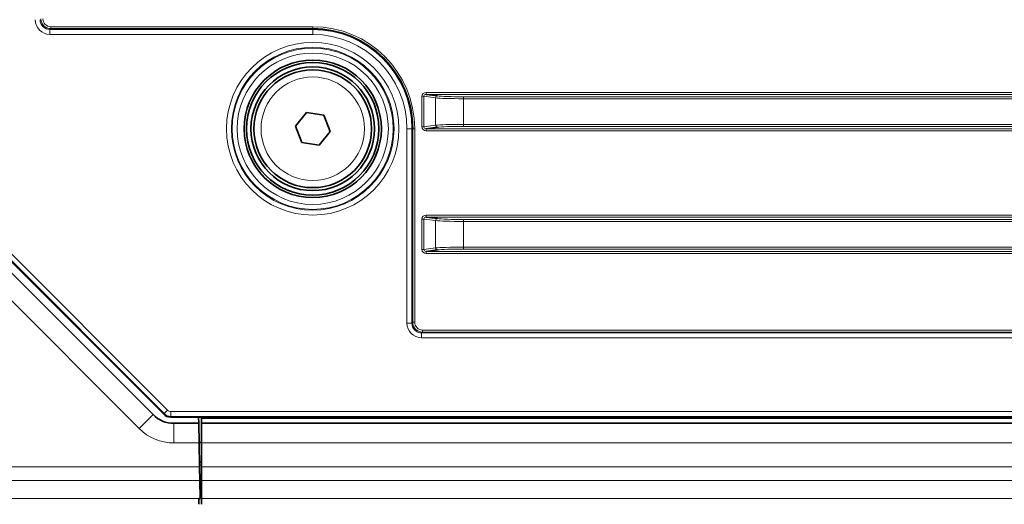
# Model space of a CAD drawing. Header units: millimetres. Extents: x 0 to 1118, y 0 to 864.
# Tile 294 of 339: x 945 to 970, y 438 to 451. Entities that reach past the tile are written whole.
import ezdxf

# ---------------------------------------------------------------- set-up
doc = ezdxf.new("R2010")
doc.units = ezdxf.units.MM

msp = doc.modelspace()

# ---------------------------------------------------------------- linework, layer by layer
at = {"color": 7, "linetype": 'Continuous', "lineweight": 18}
for p, q in [((945.8969, 450.3631), (945.8741, 450.3403)), ((945.8741, 450.3403), (952.5728, 450.3403)), ((945.8741, 450.3403), (945.8741, 450.2153)), ((952.5728, 450.2153), (945.8741, 450.2153)), ((945.8969, 450.3631), (945.8969, 450.4131)), ((945.8969, 450.4131), (952.5728, 450.4131)), ((952.5728, 450.3631), (945.8969, 450.3631)), ((952.5728, 450.3631), (952.5728, 450.4131)), ((952.5728, 450.3631), (952.5728, 450.3403)), ((952.5728, 450.3403), (952.5728, 450.2153)), ((955.4609, 448.7387), (1078.4346, 448.7387)), ((955.4609, 448.7387), (955.4609, 448.6887)), ((955.4048, 448.6399), (955.3572, 448.6399)), ((955.3572, 447.8629), (955.3572, 448.6399)), ((955.7044, 448.5997), (955.4048, 448.6399)), ((955.4048, 448.6399), (955.4048, 447.8629)), ((1078.4346, 448.6887), (955.4609, 448.6887)), ((955.7044, 447.9032), (955.7044, 448.5997)), ((956.4177, 448.5786), (956.4177, 448.6285)), ((956.4177, 448.6285), (1077.4779, 448.6285)), ((956.4177, 448.5786), (956.4177, 447.9243)), ((1077.4779, 448.5786), (956.4177, 448.5786)), ((954.9742, 442.8653), (954.9742, 447.8139)), ((954.9742, 447.8139), (955.0992, 447.8139)), ((955.0992, 447.8139), (955.0992, 442.8653)), ((955.1219, 447.8139), (955.0992, 447.8139)), ((955.1219, 442.888), (955.1219, 447.8139)), ((955.1219, 447.8139), (955.1719, 447.8139)), ((955.1719, 447.8139), (955.1719, 442.888)), ((955.4048, 447.8629), (955.3572, 447.8629)), ((955.4048, 447.8629), (955.7044, 447.9032)), ((955.4609, 447.8141), (1078.4346, 447.8141)), ((955.4609, 447.8141), (955.4609, 447.7642)), ((1078.4346, 447.7642), (955.4609, 447.7642)), ((956.4177, 447.9243), (1077.4779, 447.9243)), ((956.4177, 447.8743), (956.4177, 447.9243)), ((1077.4779, 447.8743), (956.4177, 447.8743)), ((948.7832, 440.56), (943.5689, 445.7743)), ((943.6572, 445.8627), (948.8716, 440.6484)), ((955.4048, 445.5149), (955.3572, 445.5149)), ((955.3572, 444.7379), (955.3572, 445.5149)), ((955.7044, 445.4747), (955.4048, 445.5149)), ((955.4048, 445.5149), (955.4048, 444.7379)), ((955.4609, 445.5637), (955.4609, 445.6137)), ((955.4609, 445.6137), (1078.4346, 445.6137)), ((1078.4346, 445.5637), (955.4609, 445.5637)), ((955.7044, 444.7782), (955.7044, 445.4747)), ((956.4177, 445.4536), (956.4177, 445.5035)), ((956.4177, 445.5035), (1077.4779, 445.5035)), ((1077.4779, 445.4536), (956.4177, 445.4536)), ((956.4177, 445.4536), (956.4177, 444.7993)), ((948.1496, 440.18), (943.1728, 445.1568)), ((955.4048, 444.7379), (955.3572, 444.7379)), ((955.4048, 444.7379), (955.7044, 444.7782)), ((955.4609, 444.6891), (1078.4346, 444.6891)), ((955.4609, 444.6392), (955.4609, 444.6891)), ((956.4177, 444.7493), (956.4177, 444.7993)), ((956.4177, 444.7993), (1077.4779, 444.7993)), ((1077.4779, 444.7493), (956.4177, 444.7493)), ((1078.4346, 444.6392), (955.4609, 444.6392)), ((954.9742, 442.8653), (955.0992, 442.8653)), ((955.0992, 442.8653), (955.1219, 442.888)), ((955.1219, 442.888), (955.1719, 442.888)), ((955.3719, 442.6381), (955.3719, 442.6881)), ((955.3719, 442.6881), (1078.5237, 442.6881)), ((955.3719, 442.6381), (955.3491, 442.6153)), ((955.3491, 442.4903), (955.3491, 442.6153)), ((955.3491, 442.6153), (1078.5464, 442.6153)), ((1078.5464, 442.4903), (955.3491, 442.4903)), ((1078.5237, 442.6381), (955.3719, 442.6381)), ((948.5031, 440.5336), (948.1496, 440.18)), ((948.7759, 440.5425), (948.7832, 440.56)), ((948.7832, 440.56), (948.8716, 440.6484)), ((948.9599, 440.4868), (948.9527, 440.4693)), ((948.9599, 440.6118), (1084.9356, 440.6118)), ((948.9599, 440.4868), (948.9599, 440.6118)), ((1084.9356, 440.4868), (948.9599, 440.4868)), ((949.7353, 440.4389), (1084.1603, 440.4389)), ((949.0334, 440.3139), (949.0334, 439.8139)), ((949.6755, 439.8139), (949.0334, 439.8139)), ((949.7353, 439.8139), (1084.1603, 439.8139)), ((943.3233, 439.2085), (949.686, 439.2085)), ((949.6853, 439.2514), (949.6853, 439.3264)), ((949.6853, 439.2514), (949.7353, 439.2514)), ((949.7353, 439.2085), (1084.1603, 439.2085)), ((949.6922, 438.855), (943.3228, 438.855)), ((949.7353, 438.855), (1084.1603, 438.855)), ((943.2949, 438.3979), (949.6704, 438.3979)), ((949.7353, 438.3979), (1084.1603, 438.3979))]:
    msp.add_line(p, q, dxfattribs=at)
at = {"color": 7, "linetype": 'Continuous', "lineweight": 35}
for p, q in [((955.4609, 448.6887), (955.752, 448.6496)), ((952.1306, 447.8823), (952.4109, 448.2311)), ((952.4109, 448.2311), (952.8531, 448.1627)), ((952.8531, 448.1627), (953.015, 447.7456)), ((952.2925, 447.4652), (952.1306, 447.8823)), ((953.015, 447.7456), (952.7347, 447.3968)), ((955.752, 447.8532), (955.4609, 447.8141)), ((952.7347, 447.3968), (952.2925, 447.4652)), ((948.7759, 440.5425), (943.5514, 445.7671)), ((943.5264, 445.5103), (948.5031, 440.5336)), ((955.4609, 445.5637), (955.752, 445.5246)), ((955.752, 444.7282), (955.4609, 444.6891)), ((1084.9429, 440.4693), (948.9527, 440.4693)), ((949.6667, 440.3139), (949.664, 440.4693)), ((949.7353, 440.4693), (949.7353, 440.3139)), ((949.0334, 440.3139), (949.6667, 440.3139)), ((949.6667, 440.3139), (949.6755, 439.8139)), ((949.7353, 440.3139), (949.7353, 439.8139)), ((949.7353, 440.3139), (1084.1603, 440.3139)), ((949.6752, 439.8264), (949.7353, 439.8264)), ((949.6755, 439.8139), (949.686, 439.2085)), ((949.7353, 439.8139), (949.7353, 439.2085)), ((949.7353, 439.3264), (949.684, 439.3264)), ((949.6853, 439.2514), (949.6866, 439.3264)), ((949.686, 439.2085), (949.6922, 438.855)), ((949.7353, 439.2085), (949.7353, 438.855)), ((949.7002, 438.3979), (949.6922, 438.855)), ((949.6949, 438.7014), (949.7353, 438.7014)), ((949.7353, 438.855), (949.7353, 438.3979)), ((949.6704, 438.3979), (949.6678, 438.2514)), ((949.6704, 438.3979), (949.6853, 438.3979)), ((949.6853, 438.3979), (949.7002, 438.3979)), ((949.7353, 438.3979), (949.7353, 438.2514))]:
    msp.add_line(p, q, dxfattribs=at)
at = {"color": 7, "linetype": 'Continuous', "lineweight": 18}
for radius in [2.1986, 2.0736, 2.0521, 1.9272, 1.3179]:
    msp.add_circle((952.5728, 447.8139), radius, dxfattribs=at)
at = {"color": 7, "linetype": 'Continuous', "lineweight": 35}
for radius in [1.75, 1.6875, 1.575, 1.5]:
    msp.add_circle((952.5728, 447.8139), radius, dxfattribs=at)
at = {"color": 7, "linetype": 'Continuous', "lineweight": 18}
for centre, radius, start, end in [((952.5728, 447.8139), 2.5991, 0, 90), ((952.5728, 447.8139), 2.5264, 0, 90), ((952.5728, 447.8139), 2.4014, 0, 90), ((955.754, 448.6001), 0.0496, 92.34387, 180.47564), ((955.754, 447.9028), 0.0496, 179.52436, 267.65613), ((955.754, 445.4751), 0.0496, 92.34387, 180.47564), ((955.754, 444.7778), 0.0496, 179.52436, 267.65613), ((948.96, 440.7368), 0.25, 225.00361, 269.99639), ((949.0334, 441.0639), 1.25, 225, 270)]:
    msp.add_arc(centre, radius, start, end, dxfattribs=at)
at = {"color": 7, "linetype": 'Continuous', "lineweight": 35}
for centre, radius, start, end in [((952.5728, 447.8139), 2.5491, 0, 90), ((949.0334, 441.0639), 0.75, 225, 270)]:
    msp.add_arc(centre, radius, start, end, dxfattribs=at)
at = {"color": 7, "linetype": 'Continuous', "lineweight": 18}
for centre, major_axis, ratio, start_param, end_param in [((945.8743, 450.5904), (0.2652, 0.2652), 0.9996955, 2.3563468, 3.9268385), ((945.8743, 450.5904), (0.1769, 0.1769), 0.9993912, 2.3563468, 3.9268385), ((945.897, 450.6131), (0.1768, 0.1768), 0.9998172, 2.3563468, 3.9268385), ((945.897, 450.6131), (0.1415, 0.1415), 0.9996955, 2.3563468, 3.9268385), ((955.4623, 448.6386), (0.1043, -0.014), 0.9502376, 1.7112764, 3.2685932), ((955.4623, 448.6386), (0.0572, -0.0077), 0.8661766, 1.7112764, 3.2685932), ((956.4177, 448.6091), (0.75, 0), 0.0407502, 3.4557519, 4.712389), ((956.4177, 448.6591), (0.7, 0), 0.0436609, 3.4557519, 4.712389), ((955.4623, 447.8643), (0.1043, 0.014), 0.9502376, 3.0145921, 4.5719089), ((955.4623, 447.8643), (0.0572, 0.0077), 0.8661766, 3.0145921, 4.5719089), ((956.4177, 447.8937), (0.75, 0), 0.0407502, 1.5707963, 2.8274334), ((956.4177, 447.8438), (0.7, 0), 0.0436609, 1.5707963, 2.8274334), ((955.4623, 445.5136), (-0.1043, 0.014), 0.9502376, 4.8528691, 6.4101858), ((955.4623, 445.5136), (0.0572, -0.0077), 0.8661766, 1.7112764, 3.2685932), ((956.4177, 445.4841), (0.75, 0), 0.0407502, 3.4557519, 4.712389), ((956.4177, 445.5341), (0.7, 0), 0.0436609, 3.4557519, 4.712389), ((955.4623, 444.7393), (-0.1043, -0.014), 0.9502376, 6.1561848, 7.7135016), ((955.4623, 444.7393), (0.0572, 0.0077), 0.8661766, 3.0145921, 4.5719089), ((956.4177, 444.7687), (0.75, 0), 0.0407502, 1.5707963, 2.8274334), ((956.4177, 444.7188), (0.7, 0), 0.0436609, 1.5707963, 2.8274334), ((955.3493, 442.8654), (0.2652, 0.2652), 0.9996955, 2.3563468, 3.9268385), ((955.3493, 442.8654), (0.1769, 0.1769), 0.9993912, 2.3563468, 3.9268385), ((955.372, 442.8881), (0.1768, 0.1768), 0.9998172, 2.3563468, 3.9268385), ((955.372, 442.8881), (0.1415, 0.1415), 0.9996955, 2.3563468, 3.9268385), ((948.96, 440.7368), (-0.0478, -0.1155), 0.9998216, 5.8905493, 6.6758213)]:
    msp.add_ellipse(centre, major_axis=major_axis, ratio=ratio, start_param=start_param, end_param=end_param, dxfattribs=at)
at = {"color": 7, "linetype": 'Continuous', "lineweight": 35}
msp.add_ellipse((948.9527, 440.7193), major_axis=(-0.0957, -0.231), ratio=0.9998216, start_param=5.8905493, end_param=6.6758213, dxfattribs=at)

doc.saveas('drawing.dxf')
